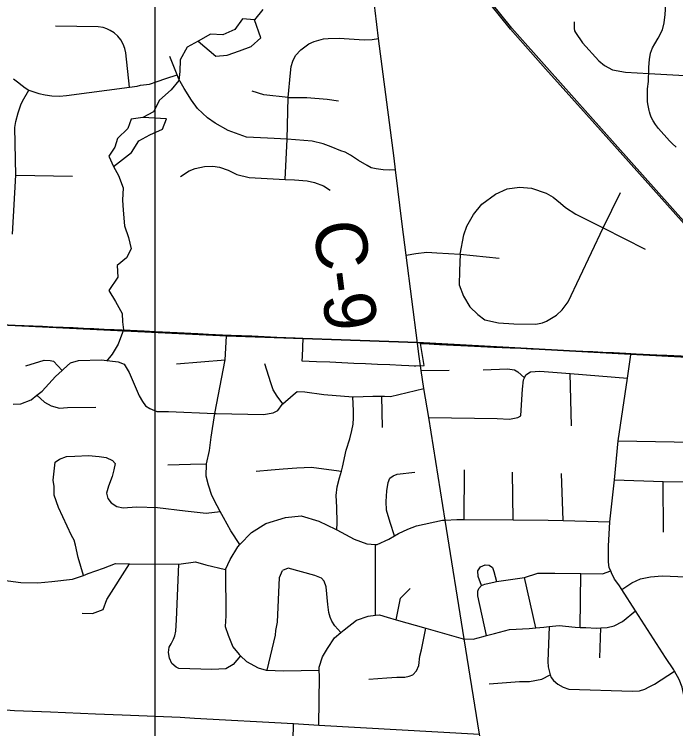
# Model space of a CAD drawing. Extents: x 114604 to 551442, y 316898 to 567001.
# Drawn here: x 183484 to 187336, y 448940 to 453103 of the extents above; entities that cross this region are included whole.
import ezdxf

# ---------------------------------------------------------------- set-up
doc = ezdxf.new("R2010")
doc.units = 0
for name, color, linetype in [('GE_P_Alignment_1000_Bearings', 7, 'Continuous'), ('GE_P_Alignment_1000_Cardinal_Points', 7, 'Continuous'), ('GE_P_Alignment_100_Cardinal_Points', 7, 'Continuous'), ('GE_P_Alignment_100_Stations', 7, 'Continuous'), ('GE_P_Alignment_500_Bearings', 7, 'Continuous'), ('GE_P_Alignment_500_Distances', 7, 'Continuous'), ('MT_X_Edge_Line', 7, 'Continuous'), ('PM_P_Cells', 7, 'Continuous'), ('PM_P_CL_Double_Solid', 7, 'Continuous'), ('RS_Raster1', 7, 'Continuous')]:
    doc.layers.add(name, color=color, linetype=linetype)

msp = doc.modelspace()

# ---------------------------------------------------------------- linework, layer by layer
at = {"layer": 'GE_P_Alignment_1000_Bearings'}
for points in [[(188083.9, 451063.9), (187940.1, 451252.6), (187629.4, 451607.6), (186816.8, 452519), (186578.5, 452785.7), (186374.8, 453016.9), (186253.7, 453166.5), (186169.9, 453275.6), (186083.6, 453392.6), (185999.5, 453513.6), (185854.5, 453740.6), (185671.1, 454063), (185548.5, 454316.2), (185453.6, 454535), (185394.5, 454689), (185268.3, 455031), (185054.3, 455621.9), (184900.2, 456052)], [(188091.9, 451069.9), (187947.8, 451258.9), (187637, 451614.2), (186824.3, 452525.6), (186586, 452792.3), (186382.4, 453023.3), (186261.6, 453172.7), (186177.9, 453281.6), (186091.7, 453398.4), (186007.9, 453519.1), (185863.1, 453745.8), (185680, 454067.7), (185557.6, 454320.4), (185462.9, 454538.8), (185403.9, 454692.6), (185277.8, 455034.4), (185063.8, 455625.3), (184909.6, 456055.4)]]:
    msp.add_lwpolyline(points, dxfattribs=at)
at = {"layer": 'GE_P_Alignment_1000_Cardinal_Points'}
for p, q in [((183493.2, 452166), (183823.5, 452160.6)), ((186914.7, 451858.3), (187015.3, 452065.7)), ((186914.7, 451858.3), (187159.2, 451734.6)), ((186081.3, 451705.1), (186308.3, 451682.4))]:
    msp.add_line(p, q, dxfattribs=at)
for points in [[(187339.1, 452328.9), (187316.4, 452349.4), (187300.4, 452366.2), (187236.3, 452438.4), (187218.6, 452460.7), (187204.7, 452482.6), (187193.6, 452504.6), (187187.7, 452520.9), (187183.1, 452534.9), (187181.2, 452542.4), (187175.6, 452571.3), (187172.1, 452593.8), (187171.9, 452625.4), (187172.7, 452669.5), (187178, 452711.3), (187178.9, 452738.4), (187180.4, 452758.4), (187180.8, 452796), (187183.8, 452838.9), (187189.2, 452876.2), (187200.3, 452907.9), (187214.8, 452931.7), (187234.9, 452964.6), (187259.4, 453012.2), (187269.3, 453052.9), (187275.7, 453102.6), (187282.7, 453217.9)], [(186744.4, 453058.7), (186744.3, 453040.2), (186744.9, 453029.9), (186745.5, 453019.7), (186747.3, 453006.8), (186752.3, 452996.5), (186793.9, 452937.2), (186889.3, 452832.9), (186922.4, 452804.4), (186967.8, 452780), (187044, 452766.2), (187180.4, 452758.4), (187494.8, 452740.6), (187519, 452737.4), (187537.6, 452732.7), (187552.3, 452727.1), (187563.1, 452719.5), (187570.7, 452708.2), (187575.2, 452695.9)], [(184155, 452679.1), (184133.8, 452878.2), (184128.4, 452903), (184118.4, 452928.9), (184104.1, 452953.7), (184086.6, 452975.3), (184065.3, 452994.4), (184041.9, 453009.5), (184022.5, 453018.6), (184001.4, 453025.5), (183972.2, 453030.6), (183724.4, 453034.8)], [(185061.7, 452141.5), (185072.6, 452375), (185078.6, 452619.3), (185092.6, 452761.7), (185097.3, 452798.6), (185105.5, 452830.5), (185122, 452862.4), (185153.4, 452895.7), (185199.7, 452930.7), (185230.3, 452944.3), (185285.3, 452960.2), (185312.2, 452962.6), (185375.7, 452963.3), (185521.7, 452954.4), (185568, 452957), (185605.1, 452962.1)], [(185704.3, 452196.1), (185666.6, 452194.2), (185633.2, 452196.4), (185590.7, 452202.7), (185562.3, 452208.4), (185539.7, 452221.5), (185488.7, 452252), (185442.6, 452282.4), (185410.8, 452298.9), (185385.4, 452307.7), (185330.3, 452331.5), (185282, 452347.9), (185218.4, 452363.3), (185072.6, 452375), (184958.4, 452381.1), (184837, 452388.1), (184729.6, 452425.2), (184653.3, 452468), (184609.7, 452499.1), (184551.3, 452554.4), (184515.4, 452602.3), (184473.3, 452670), (184442.5, 452725.9), (184431.7, 452750.8), (184390, 452857.3)], [(183478.6, 452727.4), (183501.4, 452710.3), (183529.2, 452688.7), (183546.1, 452675.4), (183569.3, 452661.9), (183626.4, 452642.3), (183664, 452633.3), (183702, 452628.1), (183746.3, 452626.6), (183787.3, 452629.5), (184155, 452679.1), (184200.1, 452684.9), (184219.7, 452689.3), (184270.8, 452696.5), (184315, 452711.6), (184367.3, 452728.6), (184431.7, 452750.8)], [(183474.1, 451821.2), (183493.2, 452166), (183487.6, 452443.9), (183493.3, 452479.1), (183505.6, 452528.1), (183522.4, 452574.9), (183532.4, 452597.3), (183569.3, 452661.9)], [(185078.6, 452619.3), (184937.8, 452633.3), (184869, 452654.6)], [(185078.6, 452619.3), (185187.4, 452618.4), (185306.3, 452609.2), (185371.7, 452598)], [(184451.7, 452158.4), (184502.4, 452190.3), (184537.2, 452203.9), (184591.5, 452216.6), (184639.8, 452219), (184678.9, 452213.1), (184729.3, 452194.3), (184780.8, 452170.5), (184851.6, 452152.6), (185061.7, 452141.5), (185115.9, 452139), (185189.6, 452133.7), (185233.2, 452123.4), (185285.6, 452103.4), (185323.5, 452077.5)], [(186081.3, 451705.1), (186101.5, 451817.7), (186120.6, 451868), (186159, 451936.6), (186207.2, 451996.2), (186286.2, 452054.5), (186355.6, 452085.4), (186426.8, 452095), (186496.5, 452090.9), (186581, 452061.1), (186623.3, 452037.1), (186665.7, 452002.4), (186693.5, 451976.8), (186755.3, 451937.7), (186914.7, 451858.3)], [(186081.3, 451705.1), (186077.1, 451609.3), (186075.8, 451527.2), (186100.8, 451461.7), (186136.9, 451398.5), (186182.9, 451353.1), (186225.4, 451323.4), (186304.6, 451306.1), (186393.8, 451300), (186521.8, 451297.6), (186559.6, 451305.6), (186584.1, 451315.8), (186642.8, 451349.7), (186676, 451381.1), (186709.1, 451428.1), (186914.7, 451858.3)], [(185765.7, 451699.1), (185823.3, 451709.9), (185886, 451717.5), (185944.9, 451713.2), (186081.3, 451705.1)], [(182644.8, 449084.2), (182776.4, 449078.9), (183380.1, 449053.5), (183484.2, 449046.7), (183694.1, 449038.1)], [(183694.1, 449038.1), (183956.4, 449027.5), (184112.6, 449021.8), (184450.5, 449007.6), (184534.2, 449002.8)], [(184534.2, 449002.8), (185110.2, 448970), (185258.2, 448961.5), (186193.3, 448908.2)]]:
    msp.add_lwpolyline(points, dxfattribs=at)
at = {"layer": 'GE_P_Alignment_100_Cardinal_Points'}
for p, q in [((184428.1, 451065.6), (184712.2, 451089.4)), ((185853.3, 451027.9), (186017.4, 451030.2)), ((186730, 450705.6), (186721.2, 451009.3)), ((185628.1, 450694.9), (185624, 450877.9)), ((187001.9, 450617.4), (187506.8, 450609.2)), ((186104.7, 450159.9), (186105.5, 450448.5)), ((186390.3, 450157.7), (186386.2, 450434.6)), ((186681.5, 450153.9), (186670.8, 450427.7)), ((187265.6, 450086.5), (187263.3, 450379.9)), ((185587.6, 449602), (185587.8, 450014.3)), ((186780, 449530.7), (186783.5, 449844)), ((186521, 449528.1), (186455, 449821.6)), ((186893.9, 449353.8), (186900.2, 449528.1))]:
    msp.add_line(p, q, dxfattribs=at)
for points in [[(184651.5, 450776.9), (184712.2, 451089.4), (184720.3, 451227.3)], [(183476.4, 450832.3), (183521.8, 450832.9), (183581.1, 450856.7), (183615.7, 450883.4), (183645.4, 450906.3), (183723.3, 450992.1), (183762.2, 451028), (183770.8, 451036), (183811, 451071.9), (183858.4, 451086.8), (183991.6, 451089), (184088.7, 451079), (184122.7, 451064.2), (184153.1, 451016.7), (184210.6, 450880.2), (184230.7, 450847.1), (184248.4, 450822.5), (184272.5, 450805.8), (184313.8, 450789.5), (184381.4, 450789.3), (184651.5, 450776.9), (184659.6, 450776.5), (184935.8, 450770.7), (184992.1, 450780.1), (185018.8, 450795.2), (185043.2, 450828.8), (185047.7, 450832.8), (185107.6, 450885.4), (185130.8, 450904.6), (185175.7, 450904.1), (185287.2, 450887.1), (185456.2, 450874.6), (185460.2, 450874.3), (185571.7, 450878.7), (185580.5, 450878.6)], [(183549.9, 451054.6), (183657.6, 451087.9), (183693.1, 451086.5), (183712.8, 451081.9), (183762.2, 451028)], [(187383.3, 448845.3), (187392.5, 449068.5), (187388.8, 449115), (187386.2, 449127), (187374, 449183), (187357, 449227.5), (187329.2, 449275.9), (187324.9, 449283.3), (187277.2, 449354.6), (187102.9, 449626.8), (187022.9, 449751.8), (187006, 449778.2), (186980.1, 449811.7), (186962.7, 449849.4), (186957.9, 449859.7), (186949.5, 449877.9), (186944.3, 449912.9), (186944.5, 449957.8), (186945.2, 450003.6), (186952.8, 450146.8), (186979.4, 450390.4), (187001.9, 450617.4), (187054.7, 450982.5), (187074.6, 451119.6)], [(185047.7, 450832.8), (185014.8, 450877.9), (184991.8, 450915.5), (184977.7, 450956), (184942.1, 451066.8)], [(185897.4, 450753.1), (186296.3, 450747.7), (186368.8, 450744), (186416.7, 450754), (186433.5, 450763.7), (186437.1, 450796.6), (186444.6, 450918), (186450.3, 450974.2), (186455.4, 450984.9), (186463.7, 451002.4), (186490.9, 451020), (186545.2, 451023.5), (186721.2, 451009.3), (187054.7, 450982.5)], [(186214.8, 451031.9), (186356.8, 451036.4), (186398.3, 451032), (186416.9, 451020.8), (186455.4, 450984.9)], [(185580.5, 450878.6), (185624, 450877.9), (185639.4, 450877.7), (185675.8, 450877.1), (185870.2, 450922.7)], [(183615.7, 450883.4), (183659.4, 450843.4), (183699.3, 450821.6), (183747.6, 450808.7), (183793, 450811.2), (183958.3, 450813.5)], [(185362.7, 450099.1), (185363.5, 450139.7), (185363.4, 450231.4), (185359.3, 450298.8), (185363.9, 450350.5), (185378.7, 450401.9), (185389.4, 450441.8), (185395.4, 450464.3), (185417.2, 450563.8), (185437.8, 450629.6), (185450.6, 450678.1), (185457.3, 450715.8), (185458.6, 450752.6), (185458.9, 450792.4), (185456.2, 450874.6)], [(184796.9, 450013), (184745.5, 450094), (184702.2, 450171.9), (184683.2, 450205.9), (184665, 450238.7), (184633.7, 450299.3), (184614.6, 450359.1), (184601.9, 450412.8), (184602.4, 450484), (184620.8, 450562.3), (184630.7, 450638.3), (184651.5, 450776.9)], [(183721.4, 450493.2), (183746.6, 450511.7), (183788, 450526.1), (183836.1, 450529.4), (183916.7, 450532), (183978.8, 450526.2), (184018.6, 450519.8), (184055.6, 450502.5), (184071.4, 450485.5), (184063, 450449.4), (184054.4, 450410.8), (184032, 450352.8), (184021.4, 450312.8), (184029.4, 450281.6), (184048.9, 450256.5), (184080.4, 450234.9), (184118.7, 450227), (184195, 450233.8), (184317.9, 450229.8), (184479.4, 450210.5), (184600.5, 450196.7), (184683.2, 450205.9)], [(183886.2, 449833.9), (183856.3, 449938.3), (183841.1, 450009.2), (183832.5, 450038.4), (183816.5, 450065.4), (183741.3, 450229.7), (183716.7, 450300.4), (183715.3, 450351.8), (183709.9, 450388.9), (183721.4, 450493.2)], [(184377.5, 450478.6), (184509.9, 450481.5), (184602.4, 450484)], [(184892.5, 450440.9), (184979.5, 450448), (185050.4, 450455.6), (185128.5, 450460.4), (185214.5, 450463.6), (185286.5, 450455.2), (185389.4, 450441.8)], [(185698.5, 450064.1), (185673.8, 450141.8), (185652, 450213.7), (185649.6, 450264.6), (185653.4, 450325.8), (185661.8, 450374.9), (185671.2, 450399.6), (185691.2, 450413.5), (185714.6, 450423.3), (185816.2, 450435.5)], [(186979.4, 450390.4), (187263.3, 450379.9), (187555.6, 450378.2), (187838.3, 450374.6), (187967.9, 450370.9), (188052.8, 450381)], [(184714.2, 449868.9), (184741.6, 449926.3), (184785.3, 450001), (184796.9, 450013), (184865.1, 450083.4), (184948.2, 450136.3), (185063.8, 450171), (185155.6, 450181), (185257.1, 450150.6), (185354.1, 450103.8), (185362.7, 450099.1), (185464.3, 450044.4), (185537.2, 450018.2), (185587.8, 450014.3), (185596.9, 450013.6), (185666.1, 450045.8), (185698.5, 450064.1), (185721.5, 450077.1), (185776.8, 450102.9), (185827.3, 450123.3), (185978.3, 450155.2), (185993.1, 450156.1), (186060.8, 450160.2), (186104.7, 450159.9), (186390.3, 450157.7), (186593.1, 450156.2), (186681.5, 450153.9), (186952.8, 450146.8)], [(183326.9, 449817.8), (183522.4, 449792.3), (183620.2, 449789.8), (183702.4, 449797.8), (183823.4, 449811.4), (183886.2, 449833.9), (183914.3, 449844), (184003.2, 449876.7), (184073.1, 449903.6), (184155.6, 449901.6), (184441.6, 449898.8), (184539.8, 449912.7), (184600, 449894.5), (184714.2, 449868.9)], [(183878.7, 449614.1), (183938.8, 449611.4), (184002.1, 449634.2), (184023.6, 449693.8), (184155.6, 449901.6)], [(184800.5, 449365.9), (184758.4, 449315.4), (184715.2, 449289.1), (184634.5, 449284.5), (184442.5, 449290.5), (184426.9, 449298.5), (184401.9, 449321.3), (184387.9, 449350.7), (184382, 449384.9), (184385.8, 449415.2), (184398.3, 449435.6), (184410.4, 449462.6), (184417.9, 449481.3), (184424.6, 449508), (184427.6, 449574.7), (184441.6, 449898.8)], [(185386.6, 449501.2), (185351.4, 449539.8), (185333, 449566.9), (185322.8, 449591.2), (185315.7, 449617.4), (185310.6, 449665), (185299.8, 449766.6), (185289.4, 449800.9), (185273.1, 449817.9), (185234.1, 449832.8), (185078.7, 449875.3), (185046.2, 449862.5)], [(186204.2, 449774.2), (186185, 449826.7), (186183.3, 449860.6), (186199, 449884.3), (186226.1, 449896.1), (186250.2, 449893.5), (186269, 449879.7), (186277.5, 449856.4), (186293, 449797.6)], [(184714.2, 449868.9), (184715.6, 449597.5), (184711.8, 449535.7), (184730, 449485.5), (184756.3, 449417), (184793.9, 449372.1), (184800.5, 449365.9), (184836.1, 449332.6), (184904.5, 449294.4), (184951.1, 449281.2), (184956.5, 449281), (185050.4, 449278.5), (185259.8, 449280.9)], [(184956.5, 449281), (185005.5, 449485.5), (185007.2, 449511.9), (185016.6, 449560.9), (185027.7, 449820.8), (185046.2, 449862.5)], [(186455, 449821.6), (186532.5, 449847.1), (186573, 449847.2), (186633.2, 449846.1), (186783.5, 449844), (186910.6, 449842.2), (186957.9, 449859.7)], [(187022.9, 449751.8), (187081.7, 449790.2), (187131.7, 449813.5), (187188.9, 449825.9), (187256.6, 449831.7), (187395.2, 449826), (187780.4, 449810.3), (187921.9, 449806.8), (188028.5, 449802.2), (188059.6, 449807.9), (188113, 449844.7)], [(186234.9, 449482.9), (186184.4, 449715.6), (186183.4, 449741.5), (186189.9, 449757.2), (186204.2, 449774.2), (186225.4, 449782.5), (186284.7, 449796.3), (186293, 449797.6), (186455, 449821.6)], [(185708.2, 449574.8), (185733.1, 449700.5), (185789.1, 449757.3)], [(185258.2, 448961.5), (185261.1, 449244), (185259.8, 449280.9), (185259.2, 449298.4), (185278.2, 449358.8), (185307.7, 449407.3), (185348, 449470.3), (185386.6, 449501.2), (185405, 449516.1), (185476.8, 449572.7), (185544.4, 449597.1), (185587.6, 449602), (185610.8, 449604.6), (185656.2, 449589.6), (185708.2, 449574.8), (185881.1, 449525.7), (186097.4, 449464.1), (186104.2, 449463.8), (186156.2, 449461.3), (186214.5, 449477.1), (186234.9, 449482.9), (186281.4, 449496.1), (186369.2, 449518.6), (186482.5, 449524.5), (186521, 449528.1), (186568.7, 449532.6), (186599, 449535.5), (186658.4, 449541.1), (186750.9, 449532), (186780, 449530.7), (186812.1, 449529.3), (186872.7, 449526.1), (186900.2, 449528.1), (186936.6, 449530.7), (186977.9, 449539.8), (187025.8, 449565.1), (187102.9, 449626.8)], [(185548.3, 449229.1), (185653.3, 449237.2), (185711.2, 449240.1), (185757.6, 449240.9), (185784.5, 449246.5), (185805, 449254.7), (185826.9, 449278.3), (185840.2, 449308.8), (185845.2, 449362.4), (185855.2, 449400.5), (185881.1, 449525.7)], [(186599, 449535.5), (186591.4, 449332.4), (186593.7, 449300.9), (186600.4, 449269.2), (186605.3, 449255.1), (186611.1, 449238.3), (186624.8, 449221.3), (186650.2, 449199.7), (186681.7, 449182.4), (186713.8, 449171), (187085.2, 449158.5), (187125.3, 449161.6), (187155.8, 449171.7), (187181.4, 449183.6), (187213.2, 449200.1), (187329.2, 449275.9)], [(186250.2, 449201.1), (186427, 449214.6), (186484.3, 449214.6), (186556.4, 449228.3), (186605.3, 449255.1)], [(184868.6, 447415), (184988.7, 447625.2), (185012.2, 447685.9), (185014.1, 447692), (185033.3, 447753), (185069.6, 447858.7), (185083.2, 447917.7), (185089, 448002.8), (185092.6, 448354.5), (185100.4, 448478.7), (185110.2, 448970)]]:
    msp.add_lwpolyline(points, dxfattribs=at)
at = {"layer": 'GE_P_Alignment_100_Stations'}
msp.add_lwpolyline([(183326.9, 451299.9), (183486.7, 451292.7), (183648.1, 451285.5), (183708.1, 451282.9), (183767.6, 451280.1), (183826.5, 451277.3), (183886.8, 451274.5), (183946.9, 451271.6), (184006.4, 451268.8), (184065.9, 451266), (184158.8, 451261.7), (184239.9, 451257.9), (184305, 451254.8), (184432.1, 451248.8), (184552.1, 451243.2), (184614.2, 451240.3), (184697.4, 451236.4), (184746.2, 451234.2), (184867, 451228.9), (185012.3, 451222.4), (185120.1, 451217.7), (185164.9, 451215.7), (185160.6, 451110), (185159.5, 451084.4), (185244.3, 451080.7), (185321.6, 451077.2), (185391.6, 451074.1), (185461.2, 451071), (185529.7, 451068), (185600.2, 451064.8), (185672, 451061.7), (185739.5, 451058.6), (185782.2, 451056.7), (185813, 451055.4), (185822.3, 451055), (185870.5, 451056.1), (185848.9, 451184.6), (185868.3, 451184.1), (185959.7, 451179.7), (186042.1, 451175.8), (186125.3, 451171.6), (186277.8, 451164.5), (186373.1, 451159.9), (186435.2, 451156.9), (186494.2, 451154.2), (186553.7, 451151.4), (186614.1, 451148.6), (186673.8, 451145.8), (186733.7, 451143), (186794.6, 451140.2), (186853.8, 451137.5), (186912.1, 451134.8), (186973.1, 451131.9), (187045.7, 451128.5), (187106, 451125.7), (187226.6, 451119.8), (187284.3, 451117), (187450.9, 451108.9)], dxfattribs=at)
at = {"layer": 'GE_P_Alignment_500_Bearings'}
for p, q in [((185840.9, 451123.6), (185832.6, 451187.4)), ((185853.3, 451027.9), (185840.9, 451123.6)), ((185870.2, 450922.7), (185853.3, 451027.9))]:
    msp.add_line(p, q, dxfattribs=at)
msp.add_lwpolyline([(184305.2, 516815.5), (260150, 516815.5), (260150, 430435.7), (184305.2, 430435.7)], close=True, dxfattribs=at)
for points in [[(185832.6, 451187.4), (185765.7, 451699.1), (185742.9, 451881.2), (185704.3, 452196.1), (185697.2, 452265.3), (185605.1, 452962.1), (185586.1, 453124.8), (185565.1, 453299), (185538.1, 453506.2)], [(187187.4, 443435.6), (187001.3, 444425.9), (186844, 445262.9), (186770.7, 445677), (186726.3, 445928.3), (186668.9, 446252), (186640.5, 446410.6), (186480.6, 447304), (186412.1, 447686.6), (186304.4, 448287.8), (186296.5, 448331.7), (186256.7, 448554.3), (186193.3, 448908.2), (186104.2, 449463.8), (185993.1, 450156.1), (185897.4, 450753.1), (185870.2, 450922.7)]]:
    msp.add_lwpolyline(points, dxfattribs=at)
at = {"layer": 'GE_P_Alignment_500_Distances'}
for points in [[(195626.9, 478683.1), (195326.5, 471858.6), (195040.1, 464746.1), (194758, 457741.5), (194606.7, 453032), (194559.6, 451565), (194534.6, 450787.1), (194498.6, 450788.7), (189135.1, 451027), (187658.9, 451091.3), (187073.4, 451122.5), (185831.4, 451190.3), (184719.1, 451230.2), (180983.3, 451413.1), (180912.9, 451416.4), (178654.1, 451485.6)], [(180654.4, 443657.6), (180703.3, 445212.1), (180747.7, 446036.5), (180748.8, 446073), (180769, 446634.3), (180782.4, 447105.3), (180857, 448657), (180880.7, 449156.5), (180891.9, 450095.3), (180912.9, 451416.4), (180983.3, 451413.1), (184719.1, 451230.2), (185831.4, 451190.3), (187073.4, 451122.5), (187658.9, 451091.3), (189135.1, 451027), (194498.6, 450788.7)]]:
    msp.add_lwpolyline(points, dxfattribs=at)
at = {"layer": 'MT_X_Edge_Line'}
for points in [[(184883.7, 453070.6), (184813.7, 453076.2), (184768.2, 453013.8), (184698.5, 452983.2), (184626.6, 452986.8), (184554.9, 452946.2)], [(184554.9, 452946.2), (184657.5, 452858.7), (184723.4, 452865.2), (184795.2, 452889.7), (184862.9, 452916.2), (184920.5, 452966.7), (184883.7, 453070.6)], [(184232.6, 452501.3), (184164.8, 452492.8), (184145.2, 452438.6), (184085.7, 452380.1), (184070.1, 452329.9), (184034.5, 452275.6), (184061, 452215.6)], [(184061, 452215.6), (184166.3, 452298.5), (184209.7, 452364.9), (184273.4, 452401.4), (184347.1, 452433.9), (184370.6, 452494.2), (184232.6, 452501.3)]]:
    msp.add_lwpolyline(points, dxfattribs=at)
at = {"layer": 'PM_P_Cells'}
for points in [[(184931.2, 453131.1), (184883.7, 453070.6), (184813.7, 453076.2), (184768.2, 453013.8), (184698.5, 452983.2), (184626.6, 452986.8), (184554.9, 452946.2), (184491.3, 452911.7), (184449.9, 452837.3), (184448.4, 452769.2), (184442.8, 452717.1), (184397.2, 452662.7), (184329.8, 452602.1), (184294.3, 452535.8), (184232.6, 452501.3), (184164.8, 452492.8), (184145.2, 452438.6), (184085.7, 452380.1), (184070.1, 452329.9), (184034.5, 452275.6), (184061, 452215.6), (184091.4, 452163.8), (184117.9, 452091.8), (184114.5, 452019.7), (184116.9, 451961.6), (184125.6, 451871.5), (184148.1, 451803.5), (184164.6, 451737.5), (184137, 451683.2), (184083.4, 451638.8), (184085.9, 451570.7), (184034.6, 451494.2), (184073, 451430.4), (184111.5, 451360.5), (184113.9, 451310.4), (184119.9, 451264.3)], [(184119.9, 451264.3), (184088.6, 451180.4), (184054.7, 451122.3), (184020.8, 451082.2)]]:
    msp.add_lwpolyline(points, dxfattribs=at)
at = {"layer": 'RS_Raster1'}
for points in [[(178654.1, 451485.6), (180912.9, 451416.4), (180983.3, 451413.1), (184719.1, 451230.2), (185831.4, 451190.3), (187073.4, 451122.5), (187658.9, 451091.3), (189135.1, 451027), (194498.6, 450788.7), (194534.6, 450787.1), (195435.4, 450774.5), (195471.5, 450774), (201222.4, 450541)], [(201222.4, 450541), (195471.5, 450774), (195435.4, 450774.5), (194534.6, 450787.1), (194498.6, 450788.7), (189135.1, 451027), (187658.9, 451091.3), (187073.4, 451122.5), (185831.4, 451190.3), (184719.1, 451230.2), (180983.3, 451413.1), (180912.9, 451416.4), (178654.1, 451485.6)]]:
    msp.add_lwpolyline(points, dxfattribs=at)

# ---------------------------------------------------------------- texts
at = {"layer": 'PM_P_CL_Double_Solid'}
msp.add_text('C-9', height=300.01, rotation=277.2681, dxfattribs=at).set_placement((185223.6, 451884.6))

doc.saveas('drawing.dxf')
